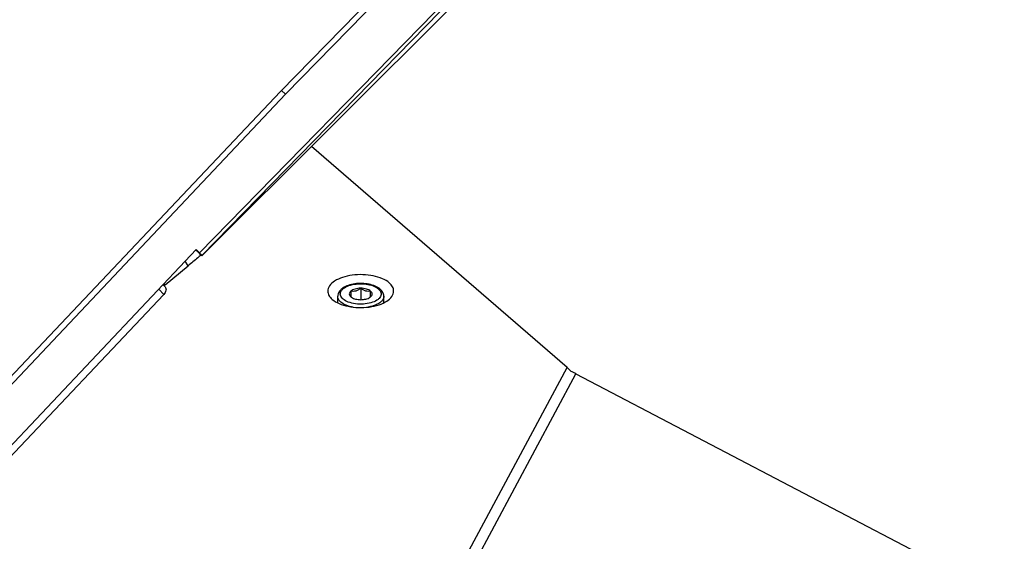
# Model space of a CAD drawing. Header units: millimetres. Extents: x 0 to 420, y 0 to 297.
# Tile 396 of 514: x 372 to 387, y 153 to 161. Entities that reach past the tile are written whole.
import ezdxf

# ---------------------------------------------------------------- set-up
doc = ezdxf.new("R2010")
doc.units = ezdxf.units.MM
doc.header["$LTSCALE"] = 23.1
doc.layers.get('0').update_dxf_attribs({"linetype": 'CONTINUOUS'})
doc.layers.add('02___PRT_ALL_AXES', color=7, linetype='CONTINUOUS')

msp = doc.modelspace()

# ---------------------------------------------------------------- linework, layer by layer
at = {"color": 7, "linetype": 'Continuous'}
for p, q in [((375.5799, 159.7947), (401.045, 185.8702)), ((370.511, 154.4322), (375.5799, 159.7947)), ((375.6592, 159.7542), (375.5948, 159.8099)), ((379.9321, 155.602), (376.0519, 158.9624)), ((374.3867, 157.3027), (374.2974, 157.3893)), ((374.2982, 157.39), (374.3517, 157.3438)), ((374.3109, 157.3786), (374.3153, 157.3745)), ((374.3153, 157.3745), (374.3158, 157.374)), ((374.3857, 157.3061), (374.3156, 157.3742)), ((374.3725, 157.3119), (374.3588, 157.3298)), ((374.1783, 157.1484), (374.1347, 157.2168)), ((373.7985, 156.861), (373.8306, 156.8286)), ((373.8298, 156.8622), (373.8177, 156.8814)), ((373.8095, 156.715), (373.7333, 156.792)), ((376.4501, 156.586), (376.4501, 156.6865)), ((376.6501, 156.7644), (376.6501, 156.6778)), ((376.6501, 156.6778), (376.6587, 156.6711)), ((376.8001, 156.8077), (376.8001, 156.6345)), ((376.9416, 156.6711), (376.9501, 156.6778)), ((376.9501, 156.6778), (376.9501, 156.7644)), ((377.1501, 156.586), (377.1501, 156.6865)), ((376.3357, 148.891), (379.9321, 155.602)), ((376.532, 148.9126), (380.0676, 155.5102)), ((380.0676, 155.5102), (386.2767, 152.2607))]:
    msp.add_line(p, q, dxfattribs=at)
at = {"color": 3, "linetype": 'Continuous'}
for p, q in [((401.1269, 185.8483), (375.6592, 159.7542)), ((374.3517, 157.3438), (400.9898, 184.6235)), ((400.9545, 184.5149), (374.3857, 157.3061)), ((374.3867, 157.3027), (398.3765, 181.2204)), ((374.3867, 157.3022), (398.3739, 181.2173)), ((375.6592, 159.7542), (370.511, 154.3031)), ((370.511, 153.3811), (374.302, 157.394)), ((374.3517, 157.3438), (374.302, 157.394)), ((374.3867, 157.3027), (374.3857, 157.3061)), ((374.3867, 157.3027), (374.3867, 157.3022)), ((373.8298, 156.8622), (374.1783, 157.1484)), ((370.5668, 153.2845), (373.8095, 156.715))]:
    msp.add_line(p, q, dxfattribs=at)
at = {"color": 7, "linetype": 'Continuous'}
msp.add_lwpolyline([(374.2986, 157.3897), (374.3015, 157.3871), (374.3042, 157.3847), (374.3067, 157.3824), (374.3089, 157.3804), (374.3109, 157.3786)], dxfattribs=at)
at = {"color": 3, "linetype": 'Continuous'}
msp.add_arc((373.955, 156.7098), 0.1971, 129.39059, 136.10308, dxfattribs=at)
at = {"color": 7, "linetype": 'Continuous'}
for centre, start, end in [((376.7303, 156.7724), 234.71833, 235.29749), ((376.8699, 156.7724), 304.70251, 305.28167)]:
    msp.add_arc(centre, 0.124, start, end, dxfattribs=at)
for centre, major_axis, ratio, start_param, end_param in [((379.9321, 154.736), (-0.5285, 1.0331), 0.4547882, -0.9306912, -0.8440532), ((379.9179, 154.7094), (0.6728, -0.7862), 0.7050174, 2.0873048, 2.1732961)]:
    msp.add_ellipse(centre, major_axis=major_axis, ratio=ratio, start_param=start_param, end_param=end_param, dxfattribs=at)
at = {"color": 3, "linetype": 'Continuous'}
for points, knots in [([(374.3725, 157.3119), (374.3571, 157.2986), (374.2927, 157.2437), (374.228, 157.1892), (374.1783, 157.1484)], [0, 0, 0, 0, 0.2400045, 1, 1, 1, 1]), ([(374.3517, 157.3438), (374.3564, 157.339), (374.3646, 157.3305), (374.3753, 157.3194), (374.3817, 157.3116), (374.3853, 157.3077), (374.3857, 157.3061)], [0, 0, 0, 0, 0.3951322, 0.7003789, 0.9042627, 1, 1, 1, 1]), ([(374.3867, 157.3022), (374.3864, 157.3019), (374.3845, 157.3029), (374.3802, 157.3055), (374.3757, 157.3092), (374.3725, 157.3119)], [0, 0, 0, 0, 0.0756349, 0.267132, 1, 1, 1, 1]), ([(373.8306, 156.8286), (373.8366, 156.8225), (373.8454, 156.8053), (373.8445, 156.7749), (373.8323, 156.7433), (373.818, 156.724), (373.8095, 156.715)], [0, 0, 0, 0, 0.2026228, 0.4350208, 0.7048569, 1, 1, 1, 1])]:
    msp.add_open_spline(points, degree=3, knots=knots, dxfattribs=at)
at = {"color": 7, "linetype": 'Continuous'}
for points, knots in [([(377.0948, 156.7942), (377.0729, 156.8131), (377.0182, 156.8447), (376.9237, 156.8727), (376.8182, 156.8842), (376.7111, 156.8784), (376.6121, 156.8558), (376.5401, 156.8225), (376.4955, 156.7869), (376.4704, 156.7569), (376.454, 156.7231), (376.4501, 156.6986), (376.4501, 156.6865)], [0, 0, 0, 0, 0.115617, 0.2481567, 0.3921843, 0.5379922, 0.6752892, 0.7967589, 0.8512701, 0.9024727, 0.9516605, 1, 1, 1, 1]), ([(376.5317, 156.6436), (376.5222, 156.6518), (376.506, 156.669), (376.491, 156.6996), (376.4887, 156.7319), (376.4997, 156.7634), (376.5223, 156.7921), (376.569, 156.8284), (376.6497, 156.8608), (376.7609, 156.8787), (376.8779, 156.875), (376.9838, 156.8506), (377.0455, 156.8187), (377.0686, 156.7986)], [0, 0, 0, 0, 0.0498983, 0.0935154, 0.1341733, 0.1763503, 0.2239019, 0.2789131, 0.4115669, 0.5667658, 0.7280932, 0.8773568, 1, 1, 1, 1]), ([(376.497, 156.599), (376.4832, 156.6109), (376.46, 156.6367), (376.4501, 156.6709), (376.4501, 156.6865)], [0, 0, 0, 0, 0.5392238, 1, 1, 1, 1]), ([(377.0686, 156.7986), (377.078, 156.7905), (377.0942, 156.7733), (377.1093, 156.7427), (377.1115, 156.7103), (377.1005, 156.6789), (377.0779, 156.6501), (377.0313, 156.6138), (376.9506, 156.5814), (376.8393, 156.5636), (376.7224, 156.5673), (376.6165, 156.5916), (376.5548, 156.6236), (376.5317, 156.6436)], [0, 0, 0, 0, 0.0498983, 0.0935154, 0.1341733, 0.1763503, 0.2239019, 0.2789131, 0.4115669, 0.5667658, 0.7280932, 0.8773568, 1, 1, 1, 1]), ([(376.6501, 156.7644), (376.6433, 156.7585), (376.6318, 156.7457), (376.6247, 156.7211), (376.6318, 156.6965), (376.6433, 156.6837), (376.6501, 156.6778)], [0, 0, 0, 0, 0.2696139, 0.5, 0.7303861, 1, 1, 1, 1]), ([(376.8001, 156.8077), (376.771, 156.8077), (376.7286, 156.8027), (376.6788, 156.7843), (376.6584, 156.7716), (376.6501, 156.7644)], [0, 0, 0, 0, 0.550744, 0.7929119, 1, 1, 1, 1]), ([(376.8001, 156.8077), (376.7886, 156.7986), (376.7651, 156.7819), (376.7267, 156.7644), (376.6873, 156.7588), (376.662, 156.7619), (376.6501, 156.7644)], [0, 0, 0, 0, 0.2724053, 0.5328132, 0.7741072, 1, 1, 1, 1]), ([(376.9501, 156.7644), (376.9418, 156.7716), (376.9214, 156.7843), (376.8716, 156.8027), (376.8292, 156.8077), (376.8001, 156.8077)], [0, 0, 0, 0, 0.2070881, 0.449256, 1, 1, 1, 1]), ([(376.9501, 156.7644), (376.9382, 156.7619), (376.913, 156.7588), (376.8736, 156.7644), (376.8352, 156.7819), (376.8117, 156.7986), (376.8001, 156.8077)], [0, 0, 0, 0, 0.2258928, 0.4671868, 0.7275947, 1, 1, 1, 1]), ([(377.1501, 156.6865), (377.1501, 156.6774), (377.1471, 156.6584), (377.1313, 156.6262), (377.0989, 156.5923), (377.0484, 156.561), (376.9853, 156.5362), (376.9386, 156.5252), (376.9139, 156.521)], [0, 0, 0, 0, 0.0884823, 0.1829031, 0.3444896, 0.5359497, 0.7563666, 1, 1, 1, 1]), ([(376.9501, 156.6778), (376.957, 156.6837), (376.9684, 156.6965), (376.9756, 156.7211), (376.9684, 156.7457), (376.957, 156.7585), (376.9501, 156.7644)], [0, 0, 0, 0, 0.2696139, 0.5, 0.7303861, 1, 1, 1, 1]), ([(377.1501, 156.6865), (377.1501, 156.7066), (377.1387, 156.7484), (377.1109, 156.7803), (377.0948, 156.7942)], [0, 0, 0, 0, 0.485735, 1, 1, 1, 1]), ([(376.6864, 156.521), (376.6493, 156.5274), (376.5823, 156.545), (376.5206, 156.5786), (376.497, 156.599)], [0, 0, 0, 0, 0.5470044, 1, 1, 1, 1]), ([(376.6597, 156.6704), (376.6781, 156.6577), (376.7248, 156.6399), (376.7736, 156.6345), (376.8001, 156.6345)], [0, 0, 0, 0, 0.4575318, 1, 1, 1, 1]), ([(376.8001, 156.6345), (376.8266, 156.6345), (376.8755, 156.6399), (376.9222, 156.6577), (376.9406, 156.6704)], [0, 0, 0, 0, 0.5424682, 1, 1, 1, 1])]:
    msp.add_open_spline(points, degree=3, knots=knots, dxfattribs=at)
at = {"layer": '02___PRT_ALL_AXES', "color": 7, "linetype": 'Continuous'}
for points, knots in [([(377.2331, 156.8894), (377.2026, 156.9158), (377.1242, 156.9604), (376.9875, 157.0008), (376.8321, 157.0182), (376.6736, 157.0107), (376.5275, 156.9791), (376.4082, 156.9262), (376.3242, 156.856), (376.3001, 156.7926), (376.3001, 156.7644)], [0, 0, 0, 0, 0.1140418, 0.2505654, 0.4010852, 0.5540486, 0.6974255, 0.8211502, 0.9202445, 1, 1, 1, 1]), ([(377.3001, 156.7644), (377.3001, 156.7867), (377.286, 156.8355), (377.2529, 156.8723), (377.2331, 156.8894)], [0, 0, 0, 0, 0.4607886, 1, 1, 1, 1]), ([(376.3001, 156.7644), (376.3001, 156.7421), (376.3142, 156.6934), (376.3474, 156.6565), (376.3671, 156.6394)], [0, 0, 0, 0, 0.4607886, 1, 1, 1, 1]), ([(376.3671, 156.6394), (376.3976, 156.613), (376.4761, 156.5685), (376.6127, 156.5281), (376.7682, 156.5106), (376.9267, 156.5182), (377.0728, 156.5497), (377.1921, 156.6027), (377.2761, 156.6729), (377.3001, 156.7362), (377.3001, 156.7644)], [0, 0, 0, 0, 0.1140418, 0.2505654, 0.4010852, 0.5540486, 0.6974255, 0.8211502, 0.9202445, 1, 1, 1, 1])]:
    msp.add_open_spline(points, degree=3, knots=knots, dxfattribs=at)

doc.saveas('drawing.dxf')
